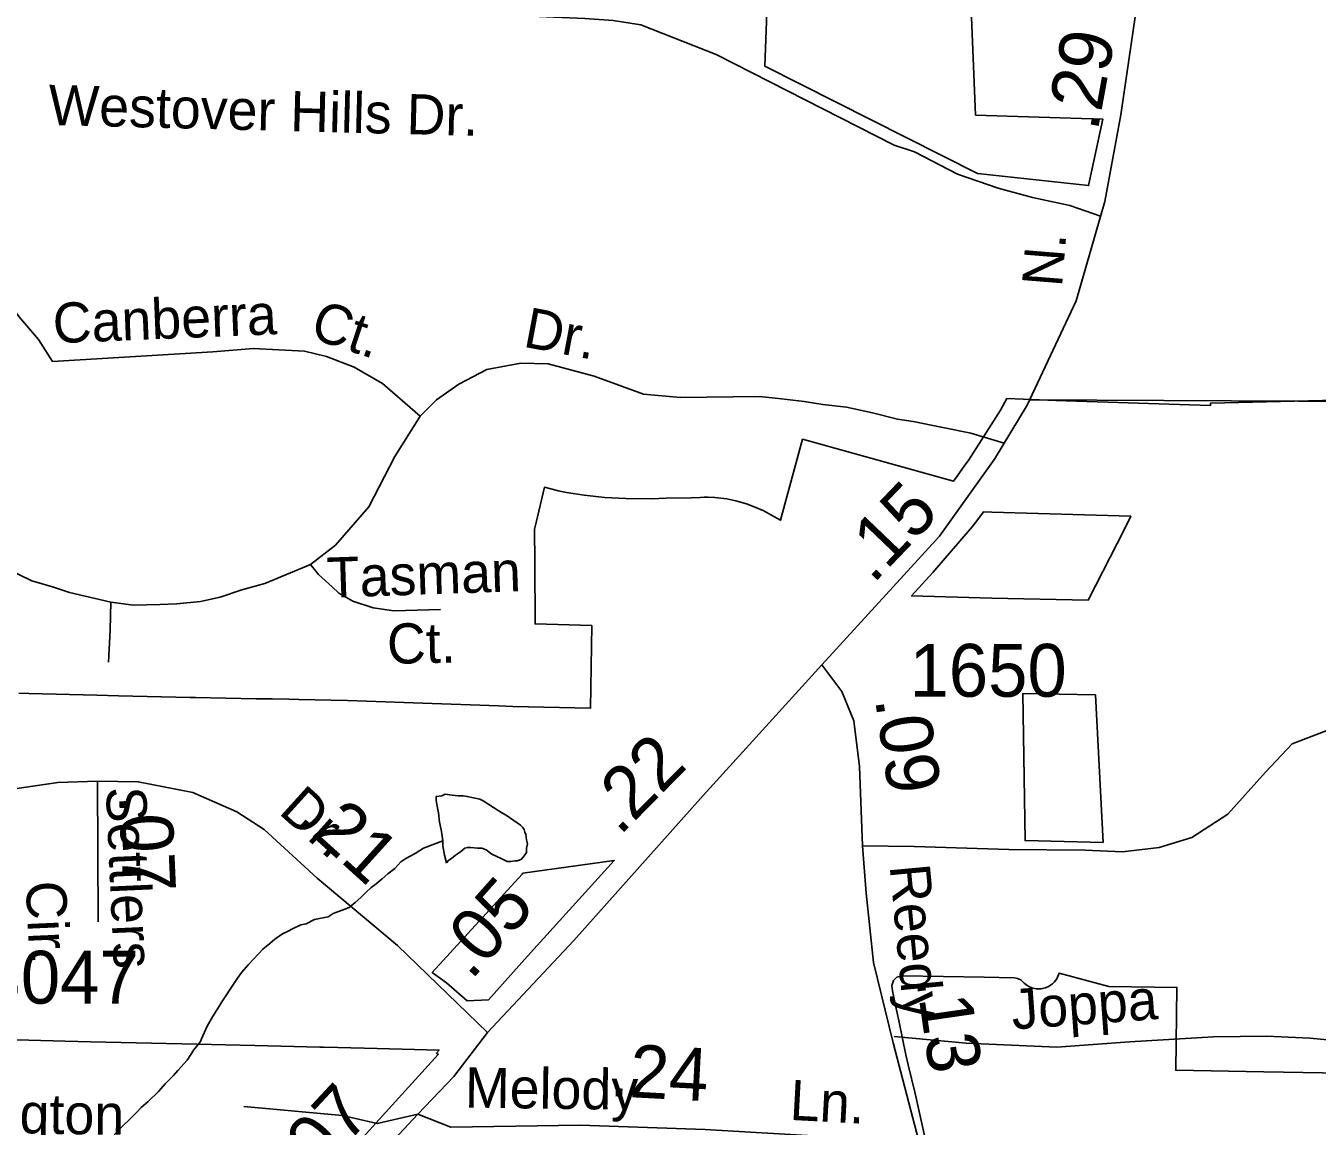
# Model space of a CAD drawing. Extents: x 2001466 to 2224147, y 644118 to 847247.
# Drawn here: x 2065216 to 2068269, y 751088 to 753691 of the extents above; entities that cross this region are included whole.
import ezdxf

# ---------------------------------------------------------------- set-up
doc = ezdxf.new("R2010")
doc.units = 0
for name, color, linetype in [('Exist Boundary Political City Limit New', 7, 'Continuous'), ('Exist Boundary Political City Limit New Hole', 7, 'Continuous'), ('Exist Hydrographic Misc Water Feature', 7, 'Continuous'), ('Exist Road Non-System Type 51', 7, 'Continuous'), ('Exist Road Non-System Type 51 Label', 7, 'Continuous'), ('Exist Road Secondary Mileage Hundredths English Label', 7, 'Continuous'), ('Exist Road Secondary Type 51 Attributed', 7, 'Continuous'), ('Exist Road Secondary Type 51 Label', 7, 'Continuous'), ('Exist Road Secondary Type 51 Number Label', 7, 'Continuous'), ('Exist Road Secondary Type 51 Undivided 4 Lane Attributed', 7, 'Continuous'), ('Map Preparation Boundary City Limit Buffer Line', 7, 'Continuous')]:
    doc.layers.add(name, color=color, linetype=linetype)

msp = doc.modelspace()

# ---------------------------------------------------------------- linework, layer by layer
at = {"layer": 'Exist Boundary Political City Limit New'}
for points in [[(2068447.8, 752808.1), (2068215.2, 752802.9), (2068017.1, 752798.4), (2068017, 752792.9), (2067651.5, 752804.7), (2067535.5, 752808.9), (2067520.1, 752781.9), (2067504.1, 752755.2), (2067445.1, 752664.4), (2067434.4, 752648.8), (2067417.9, 752625.5), (2067409.5, 752613.9), (2067052.5, 752712.9), (2067000.1, 752521.1), (2066977.4, 752534.4), (2066961, 752543.2), (2066937.6, 752553.2), (2066919.8, 752559.8), (2066894.8, 752567.3), (2066873.2, 752572.1), (2066844.8, 752574.8), (2066829.1, 752575.6), (2066819.8, 752575.6), (2066810, 752575.1), (2066788.6, 752574.1), (2066730, 752573.4), (2066695.2, 752571.8), (2066634.5, 752572.8), (2066585.1, 752574.9), (2066535.9, 752580.5), (2066494.2, 752587.2), (2066474.6, 752591.1), (2066472.2, 752591.7), (2066441.9, 752599.1), (2066422.5, 752515.9), (2066418.8, 752500), (2066419, 752421.9), (2066420, 752276.2), (2066553.8, 752272.1), (2066550.9, 752076.8), (2066366.9, 752081), (2066334.1, 752082.2), (2066131.8, 752089.6), (2066065.9, 752091.9), (2065976, 752095.2), (2065861.5, 752097.5), (2065837.4, 752097.9), (2065798, 752098.6), (2065760.1, 752099.2), (2065617, 752101.8), (2065604, 752102.1), (2065434.6, 752106.3), (2065383.9, 752107.6), (2065222.5, 752111.6), (2065199.5, 752112.2)], [(2067813.8, 752500), (2067727.2, 752332.6), (2067500, 752336.8), (2067310, 752342.2), (2067360.2, 752397.5), (2067448.8, 752500), (2067456.9, 752510.6), (2067479.8, 752540.8), (2067500, 752540.1), (2067828.1, 752530.8), (2067813.8, 752500)], [(2067745, 752108.7), (2067762.8, 751759.3), (2067578.6, 751763.8), (2067572.8, 752111.4), (2067745, 752108.7)], [(2066309.9, 751386.9), (2066258.9, 751384.3), (2066210.5, 751427), (2066176.8, 751451.6), (2066389.2, 751684.3), (2066391.2, 751686.5), (2066607, 751716.2), (2066402.1, 751490.5), (2066309.9, 751386.9)], [(2067267.1, 751432.8), (2067275.4, 751440.3), (2067288, 751443.4), (2067482, 751440.4), (2067552.4, 751439), (2067557, 751438.6), (2067560.6, 751437.6), (2067564.2, 751436.2), (2067568.2, 751434), (2067571.5, 751431.4), (2067576.5, 751426.3), (2067583.5, 751420.9), (2067588.9, 751417.9), (2067596.9, 751414.9), (2067604.9, 751413.3), (2067611, 751412.9), (2067616.2, 751413.2), (2067622.6, 751414.4), (2067626.6, 751415.5), (2067633.4, 751418.3), (2067642.9, 751424.5), (2067647.4, 751429.1), (2067653.2, 751436.9), (2067659, 751449.9), (2067776.1, 751418.8), (2067937.5, 751416.3), (2067934.5, 751220.4), (2068143.1, 751216.9), (2068604.4, 751209.1)], [(2067345.6, 751044.9), (2067318.2, 751165.6), (2067302.1, 751233.1), (2067296.5, 751256.9), (2067280.4, 751334.4), (2067269.4, 751384.4), (2067264.8, 751408.1), (2067263, 751420.6), (2067267.1, 751432.8)], [(2065117.1, 751294), (2065223.2, 751291.4), (2065309.1, 751289.4), (2065369.2, 751287.9), (2065619.9, 751282), (2065757.1, 751278.7), (2065910.8, 751274.9), (2065916.5, 751274.8), (2065919.9, 751274.8), (2065953.8, 751273.9), (2066046.1, 751271.5), (2066134.5, 751269.4), (2066192.9, 751268.1), (2066186.6, 751261.2), (2066191, 751257.4), (2066066.5, 751120.7), (2066013.2, 751061.9)]]:
    msp.add_lwpolyline(points, dxfattribs=at)
at = {"layer": 'Exist Boundary Political City Limit New Hole'}
msp.add_lwpolyline([(2067461.5, 753479.5), (2067447.2, 753827.8), (2067800, 753794.3), (2067838.1, 754075.8), (2067577.8, 754086), (2067547.5, 754049.6), (2066977.9, 753998.1), (2066962.8, 753594.8), (2067466.2, 753341.2), (2067728.5, 753312.6), (2067761.9, 753470), (2067461.5, 753479.5)], dxfattribs=at)
at = {"layer": 'Exist Hydrographic Misc Water Feature'}
for points in [[(2066201.8, 751763.2), (2066199.7, 751779.3), (2066197.7, 751789.4), (2066193.8, 751807.4), (2066191.5, 751829.3), (2066187.6, 751849.3), (2066185.6, 751859.4), (2066185.8, 751863.4), (2066185.6, 751867.5), (2066199.5, 751869.4), (2066207.3, 751873.5), (2066223.7, 751871.4), (2066237.7, 751869.3), (2066249.8, 751869.5), (2066259.6, 751867.6), (2066289.5, 751861.4), (2066297.3, 751857.5), (2066321.5, 751841.6), (2066341.6, 751829.6), (2066351.7, 751823.6), (2066377.5, 751805.5), (2066385.5, 751799.8), (2066390, 751795.5), (2066393.7, 751789.7), (2066395.6, 751783.7), (2066398, 751777.7), (2066399.9, 751765.6), (2066401.9, 751755.6), (2066399.9, 751745.7), (2066399.9, 751735.6), (2066393.9, 751727.6), (2066388, 751719.6), (2066377.9, 751715.8), (2066372, 751715.5), (2066361.9, 751713.8), (2066353.7, 751713.8), (2066339.8, 751721.6), (2066329.7, 751725.6), (2066317.6, 751731.4), (2066304.1, 751741.6), (2066294.1, 751745.5), (2066283.8, 751745.5), (2066268, 751747.5), (2066260, 751747.5), (2066253.7, 751745.6), (2066243.8, 751737.3), (2066231.9, 751729.4), (2066222.1, 751721.6), (2066215.7, 751717.2), (2066210.2, 751711.2), (2066205.9, 751729.3), (2066202, 751751.4), (2066201.8, 751763.2)], [(2066201.8, 751763.2), (2066155.8, 751745.4), (2066136, 751733.4), (2066114, 751721.3), (2066102.1, 751713), (2066088, 751697.3), (2066072, 751685.2), (2066058, 751673.1), (2066044.1, 751661), (2066032.2, 751653), (2066019.9, 751641.1), (2066008.2, 751629.1), (2065994.3, 751617), (2065979.9, 751605), (2065970.3, 751601.1), (2065942.2, 751590.8), (2065930.3, 751582.9), (2065898.3, 751576.8), (2065878.4, 751566.8), (2065866.1, 751564.6), (2065846.2, 751554.6), (2065834.5, 751548.7), (2065822.4, 751542.8), (2065804.4, 751530.6), (2065792.5, 751520.6), (2065776.1, 751506.5), (2065766.3, 751496.6), (2065742.5, 751470.6), (2065726.3, 751452.4), (2065716.2, 751438.5), (2065700.8, 751414.4), (2065688.5, 751396.4), (2065678.9, 751382.4), (2065672.5, 751370.5), (2065656.8, 751346.5), (2065644.7, 751324.4), (2065631.1, 751294.4), (2065628.9, 751288.2), (2065612.7, 751268.4), (2065596.9, 751244.4), (2065574.9, 751220.1), (2065564.9, 751208.3), (2065545, 751188.2), (2065529.2, 751170.3), (2065505.2, 751146.3), (2065488.8, 751132.2), (2065477.1, 751120.2), (2065459.3, 751102.2), (2065447, 751090.2), (2065425, 751068.1)]]:
    msp.add_lwpolyline(points, dxfattribs=at)
at = {"layer": 'Exist Road Non-System Type 51'}
for p, q in [((2067684.2, 753266), (2067756.7, 753240)), ((2067529, 752703.3), (2067450, 752727)), ((2065416.6, 752327.4), (2065415.3, 752261.9)), ((2065415.3, 752261.9), (2065411.3, 752185.7))]:
    msp.add_line(p, q, dxfattribs=at)
for points in [[(2066338.7, 753716.6), (2066537.2, 753708), (2066604.6, 753703.2), (2066670, 753692.9), (2066848.3, 753623.1), (2067268.9, 753408.1), (2067317.3, 753392.4), (2067418.5, 753339.8), (2067514.4, 753306.6), (2067595.6, 753284.4), (2067684.2, 753266)], [(2064715.1, 753092.7), (2064851.1, 753030.1), (2064930, 753024.6), (2065038.8, 753046.4), (2065123.1, 753051.8), (2065174.8, 753038.2), (2065199.3, 753002.8), (2065245.5, 752948.4), (2065278.8, 752896.7)], [(2066148.2, 752767.1), (2066058.8, 752844.6), (2065992, 752883.4), (2065926.5, 752908.8), (2065874.5, 752920.8), (2065752.9, 752927.5), (2065658.1, 752919.4), (2065278.8, 752896.7)], [(2067276.4, 752760.4), (2067217.6, 752775.1), (2067156.2, 752788.5), (2067100.1, 752795.2), (2067056, 752801.8), (2067002.6, 752808.5), (2066950.5, 752813.9), (2066763.5, 752811.2), (2066676.1, 752819.2), (2066559.9, 752862), (2066450.4, 752891.4), (2066386.2, 752892.7), (2066306.1, 752878), (2066239.3, 752843.3), (2066187, 752805.8), (2066148.2, 752767.1)], [(2067589.4, 752805.7), (2068382.7, 752801.8), (2069111.9, 752820.5), (2069566, 752839.3), (2069961.6, 752862)], [(2066148.2, 752767.1), (2066088.1, 752672.2), (2066026.7, 752553.2), (2065947.9, 752462.4), (2065889.1, 752416.9)], [(2067450, 752727), (2067313.8, 752755.1), (2067276.4, 752760.4)], [(2065416.6, 752327.4), (2065319.1, 752350.1), (2065279.1, 752363.5), (2065229.6, 752378.2), (2065168.2, 752407.6), (2065101.4, 752449), (2065038.6, 752493.1), (2064981.5, 752535.9), (2064930.7, 752577.3)], [(2065889.1, 752416.9), (2065781, 752371.5), (2065726.2, 752356.8), (2065675.5, 752339.4), (2065628.7, 752328.7), (2065572.6, 752323.4), (2065532.5, 752322), (2065470, 752320.7), (2065416.6, 752327.4)], [(2065889.1, 752416.9), (2065907.8, 752392.9), (2065939.9, 752363.5), (2065955.9, 752348.8), (2065989.3, 752330), (2066037.4, 752314), (2066085.5, 752307.3), (2066196.3, 752310)], [(2067268.5, 751300.2), (2067439, 751284.9), (2067653.1, 751274.9), (2067825.4, 751287.4), (2068023.6, 751299.4), (2068149.7, 751300.8), (2068251.6, 751296.7), (2068387.3, 751283.9), (2068501, 751267.6), (2068606.7, 751253.4), (2068680.6, 751247.9), (2068728.5, 751243), (2068780.5, 751241.9), (2068834.6, 751244.8), (2068940.6, 751248.6), (2069030.9, 751258.8), (2069111, 751265.1), (2069173.1, 751269.9), (2069243.1, 751272.4), (2069305.2, 751273.2), (2069413, 751265), (2069540.8, 751256.3), (2069674.6, 751243.6), (2069906.2, 751222.9)], [(2066142.3, 751116.9), (2066046.6, 751094.4), (2065964.5, 751113.7), (2065731.1, 751134.7)]]:
    msp.add_lwpolyline(points, dxfattribs=at)
at = {"layer": 'Exist Road Secondary Type 51 Attributed'}
for points in [[(2067194, 751751.5), (2067186.7, 751939.1), (2067173.9, 752047), (2067144.9, 752116.2), (2067098.2, 752179)], [(2067194, 751751.5), (2067316.3, 751749.5), (2067540, 751742.2), (2067720.2, 751740.6), (2067808.7, 751737.4), (2067895.6, 751747), (2067972.9, 751771.2), (2068058.2, 751825.9), (2068146.7, 751925.8), (2068210.3, 751992.2), (2068310.8, 752031.3), (2068409, 752040.1), (2068521.7, 752032.1), (2068690.6, 752019.2), (2068861.2, 752008.3), (2069049.5, 752009.9), (2069203, 752020.1)], [(2065385.1, 751904.5), (2065291.8, 751901.2), (2065184, 751885.1), (2065061.7, 751840), (2064966.7, 751779.2), (2064863.7, 751698.3), (2064771.2, 751661.3), (2064651.3, 751629.9), (2064523.3, 751620.2)], [(2066307.3, 751309.4), (2066094.8, 751515.5), (2065904.9, 751675), (2065779.4, 751790.1), (2065715, 751832), (2065610.4, 751877.1), (2065481.7, 751902.8), (2065385.1, 751904.5)], [(2065385.1, 751904.5), (2065386.7, 751571.1)], [(2067330.8, 751038), (2067266.4, 751285.2), (2067219.7, 751475.3), (2067202.8, 751639.1), (2067194, 751751.5)], [(2067330.8, 751038), (2067091, 751064.6), (2066822.2, 751080.7), (2066526.1, 751090.4), (2066220.4, 751085.9), (2066142.3, 751116.9)]]:
    msp.add_lwpolyline(points, dxfattribs=at)
at = {"layer": 'Exist Road Secondary Type 51 Undivided 4 Lane Attributed'}
for points in [[(2067905.3, 754304.9), (2067869.1, 753978.3), (2067843.3, 753744.4), (2067804.7, 753480.3), (2067766.9, 753275.4), (2067699.3, 753040.2), (2067583.4, 752793), (2067506.2, 752665.8), (2067375.8, 752483.8), (2067098.2, 752179)], [(2067098.2, 752179), (2066817.4, 751870.2), (2066511.6, 751527.2), (2066307.3, 751309.4)], [(2066307.3, 751309.4), (2066227.6, 751205.9), (2066142.3, 751116.9)], [(2066142.3, 751116.9), (2065978.2, 750939.8), (2065832.5, 750779.9), (2065609.6, 750521.5), (2065424.6, 750328.6), (2065212.9, 750084.6), (2064986, 749844.3), (2064835.5, 749690.5), (2064731.7, 749562), (2064641.6, 749412.3), (2064542.7, 749211.8), (2064464.6, 749023.7), (2064422.8, 748849.8), (2064393.8, 748675.9), (2064376.1, 748370.7), (2064369.7, 748127.5), (2064363.2, 747666.1), (2064361.6, 747403.6), (2064357.5, 747124.9)]]:
    msp.add_lwpolyline(points, dxfattribs=at)
at = {"layer": 'Map Preparation Boundary City Limit Buffer Line'}
for points in [[(2067461.5, 753479.5), (2067447.2, 753827.8), (2067800, 753794.3), (2067838.1, 754075.8), (2067577.8, 754086), (2067547.5, 754049.6), (2066977.9, 753998.1), (2066962.8, 753594.8), (2067466.2, 753341.2), (2067728.5, 753312.6), (2067761.9, 753470), (2067461.5, 753479.5)], [(2068447.8, 752808.1), (2068215.2, 752802.9), (2068017.1, 752798.4), (2068017, 752792.9), (2067651.5, 752804.7), (2067535.5, 752808.9), (2067520.1, 752781.9), (2067504.1, 752755.2), (2067445.1, 752664.4), (2067434.4, 752648.8), (2067417.9, 752625.5), (2067409.5, 752613.9), (2067052.5, 752712.9), (2067000.1, 752521.1), (2066977.4, 752534.4), (2066961, 752543.2), (2066937.6, 752553.2), (2066919.8, 752559.8), (2066894.8, 752567.3), (2066873.2, 752572.1), (2066844.8, 752574.8), (2066829.1, 752575.6), (2066819.8, 752575.6), (2066810, 752575.1), (2066788.6, 752574.1), (2066730, 752573.4), (2066695.2, 752571.8), (2066634.5, 752572.8), (2066585.1, 752574.9), (2066535.9, 752580.5), (2066494.2, 752587.2), (2066474.6, 752591.1), (2066472.2, 752591.7), (2066441.9, 752599.1), (2066422.5, 752515.9), (2066418.8, 752500), (2066419, 752421.9), (2066420, 752276.2), (2066553.8, 752272.1), (2066550.9, 752076.8), (2066366.9, 752081), (2066334.1, 752082.2), (2066131.8, 752089.6), (2066065.9, 752091.9), (2065976, 752095.2), (2065861.5, 752097.5), (2065837.4, 752097.9), (2065798, 752098.6), (2065760.1, 752099.2), (2065617, 752101.8), (2065604, 752102.1), (2065434.6, 752106.3), (2065383.9, 752107.6), (2065222.5, 752111.6), (2065199.5, 752112.2)], [(2067813.8, 752500), (2067727.2, 752332.6), (2067500, 752336.8), (2067310, 752342.2), (2067360.2, 752397.5), (2067448.8, 752500), (2067456.9, 752510.6), (2067479.8, 752540.8), (2067500, 752540.1), (2067828.1, 752530.8), (2067813.8, 752500)], [(2067745, 752108.7), (2067762.8, 751759.3), (2067578.6, 751763.8), (2067572.8, 752111.4), (2067745, 752108.7)], [(2066309.9, 751386.9), (2066258.9, 751384.3), (2066210.5, 751427), (2066176.8, 751451.6), (2066389.2, 751684.3), (2066391.2, 751686.5), (2066607, 751716.2), (2066402.1, 751490.5), (2066309.9, 751386.9)], [(2067267.1, 751432.8), (2067275.4, 751440.3), (2067288, 751443.4), (2067482, 751440.4), (2067552.4, 751439), (2067557, 751438.6), (2067560.6, 751437.6), (2067564.2, 751436.2), (2067568.2, 751434), (2067571.5, 751431.4), (2067576.5, 751426.3), (2067583.5, 751420.9), (2067588.9, 751417.9), (2067596.9, 751414.9), (2067604.9, 751413.3), (2067611, 751412.9), (2067616.2, 751413.2), (2067622.6, 751414.4), (2067626.6, 751415.5), (2067633.4, 751418.3), (2067642.9, 751424.5), (2067647.4, 751429.1), (2067653.2, 751436.9), (2067659, 751449.9), (2067776.1, 751418.8), (2067937.5, 751416.3), (2067934.5, 751220.4), (2068143.1, 751216.9), (2068604.4, 751209.1)], [(2067345.6, 751044.9), (2067318.2, 751165.6), (2067302.1, 751233.1), (2067296.5, 751256.9), (2067280.4, 751334.4), (2067269.4, 751384.4), (2067264.8, 751408.1), (2067263, 751420.6), (2067267.1, 751432.8)], [(2065117.1, 751294), (2065223.2, 751291.4), (2065309.1, 751289.4), (2065369.2, 751287.9), (2065619.9, 751282), (2065757.1, 751278.7), (2065910.8, 751274.9), (2065916.5, 751274.8), (2065919.9, 751274.8), (2065953.8, 751273.9), (2066046.1, 751271.5), (2066134.5, 751269.4), (2066192.9, 751268.1), (2066186.6, 751261.2), (2066191, 751257.4), (2066066.5, 751120.7), (2066013.2, 751061.9)]]:
    msp.add_lwpolyline(points, dxfattribs=at)

# ---------------------------------------------------------------- texts
at = {"layer": 'Exist Road Non-System Type 51 Label'}
for s, rotation, p in [('Westover Hills Dr.', 358.5305, (2065268.4, 753456.2)), ('Canberra', 2.3459, (2065281.4, 752939.6)), ('Ct.', 341.553, (2065884, 752953.7)), ('Dr.', 349.3725, (2066389.2, 752932.1)), ('Tasman ', 1.9696, (2065929, 752337.9)), ('Ct.', 1.3051, (2066070.8, 752181.3)), ('Joppa', 4.1439, (2067549.1, 751316.7)), ('Ludington', 359.2675, (2064889.8, 751074.8))]:
    msp.add_text(s, height=95, rotation=rotation, dxfattribs=at).set_placement(p)
at = {"layer": 'Exist Road Secondary Mileage Hundredths English Label'}
for s, rotation, p in [('.29', 79.6537, (2067749.9, 753438.8)), ('.15', 46.2203, (2067218.7, 752368.8)), ('.09', 278.2905, (2067223.4, 752098.1)), ('.22', 45.3559, (2066619.7, 751772.9)), ('.07', 272.5324, (2065436, 751871.6)), ('.21', 317.85, (2065853, 751809.3)), ('.05', 48.4292, (2066268.6, 751431.3)), ('.13', 278.2918, (2067320.4, 751437.7)), ('.24', 356.9421, (2066594.7, 751159.4)), ('.07', 47.09, (2065880, 750942.6))]:
    msp.add_text(s, height=125, rotation=rotation, dxfattribs=at).set_placement(p)
at = {"layer": 'Exist Road Secondary Type 51 Label'}
for s, rotation, p in [('N. ', 85.3667, (2067665.6, 753071.2)), ('Settlers', 272.5324, (2065405, 751889.3)), ('Dr.', 317.85, (2065811, 751829.5)), ('Reedy', 275.324, (2067258.1, 751703.9)), ('Cir.', 272.5324, (2065215.6, 751666.5)), ('Melody', 359.2094, (2066253.5, 751132.3)), ('Ln.', 356.9421, (2067020.6, 751103.2))]:
    msp.add_text(s, height=95, rotation=rotation, dxfattribs=at).set_placement(p)
at = {"layer": 'Exist Road Secondary Type 51 Number Label'}
for s, p in [('1650', (2067305.1, 752103.8)), ('3047', (2065111.1, 751378))]:
    msp.add_text(s, height=125, dxfattribs=at).set_placement(p)

doc.saveas('drawing.dxf')
